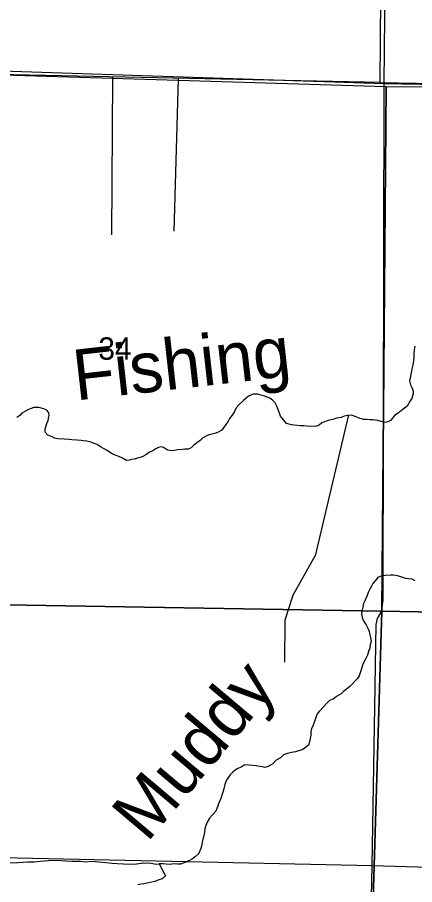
# Model space of a CAD drawing. Extents: x 1588073 to 2013523, y 1090242 to 1357120.
# Drawn here: x 1798510 to 1802438, y 1246824 to 1255397 of the extents above; entities that cross this region are included whole.
import ezdxf

# ---------------------------------------------------------------- set-up
doc = ezdxf.new("R2010")
doc.units = 0
for name, color, linetype in [('GM_X_County_Road', 7, 'Continuous'), ('GM_X_Minor_River', 7, 'Continuous'), ('GM_X_Minor_River_Text', 7, 'Continuous'), ('GM_X_Section', 7, 'Continuous'), ('GM_X_Section_Text', 7, 'Continuous'), ('GM_X_State_Route', 7, 'Continuous'), ('GM_X_Township_Road', 7, 'Continuous')]:
    doc.layers.add(name, color=color, linetype=linetype)

msp = doc.modelspace()

# ---------------------------------------------------------------- linework, layer by layer
at = {"layer": 'GM_X_County_Road'}
msp.add_lwpolyline([(1794150.9, 1247151.7), (1798046.5, 1247099.1), (1802019.4, 1247015.1), (1804609.2, 1246939.1)], dxfattribs=at)
at = {"layer": 'GM_X_Minor_River'}
for p, q in [((1802134.5, 1260006.3), (1802094.2, 1254751.2)), ((1802100.2, 1254752.7), (1797035, 1254857.8)), ((1799443.1, 1253246.5), (1799453, 1254803.3)), ((1800099.4, 1254790.5), (1800058.3, 1253283.5)), ((1802095, 1254753.1), (1810218.5, 1254584)), ((1801783.8, 1251467.2), (1801453.2, 1250075.4)), ((1801455.2, 1250077.4), (1801227.9, 1249671.9)), ((1801453.2, 1250075.4), (1801455.2, 1250077.4)), ((1801231.9, 1249673.9), (1801154.1, 1249439.8)), ((1801227.9, 1249671.9), (1801231.9, 1249673.9)), ((1801154.1, 1249439.8), (1801151.1, 1249024.4)), ((1801154.1, 1249439.8), (1801154.1, 1249439.8))]:
    msp.add_line(p, q, dxfattribs=at)
for points in [[(1802440.7, 1252146.1), (1802434, 1252108), (1802431.5, 1252077.9), (1802428.7, 1252033.7), (1802426.2, 1252003.6), (1802423.7, 1251979.6), (1802414.9, 1251933.5), (1802408.3, 1251903.5), (1802399.6, 1251867.5), (1802393, 1251833.4)], [(1802393, 1251833.4), (1802388.5, 1251805.4), (1802395.8, 1251765), (1802411.4, 1251738.6), (1802422.9, 1251704.2), (1802422.4, 1251678.1), (1802409.5, 1251630.1), (1802395, 1251606.3), (1802364, 1251554.6), (1802337.5, 1251533), (1802306.9, 1251509.4), (1802274.3, 1251483.9), (1802237.7, 1251460.5), (1802219.2, 1251436.7), (1802200.7, 1251410.9), (1802174.3, 1251397.4), (1802146.1, 1251393.9), (1802106.1, 1251402.7), (1802074.1, 1251411.3), (1802048, 1251415.8), (1802024, 1251418.3), (1801993.9, 1251418.9), (1801965.8, 1251421.4), (1801931.6, 1251422), (1801889.6, 1251434.9), (1801859.7, 1251447.5), (1801813.8, 1251464.5), (1801777.6, 1251461.1), (1801741.3, 1251453.8), (1801713, 1251442.2), (1801664.6, 1251435.1), (1801638.3, 1251425.6), (1801583.8, 1251410.5), (1801557.5, 1251401), (1801521.1, 1251387.6), (1801492.6, 1251366), (1801466.3, 1251356.4), (1801404, 1251353.6), (1801371.8, 1251356.2), (1801343.8, 1251358.8), (1801309.6, 1251359.4), (1801277.5, 1251364), (1801219.4, 1251369.1), (1801171.4, 1251382.1), (1801139.9, 1251418.9), (1801110.4, 1251455.6), (1801100.9, 1251485.9), (1801085.5, 1251528.4), (1801074, 1251554.8), (1801058.4, 1251585.2), (1801032.8, 1251611.8), (1801007, 1251632.4), (1800981.1, 1251643), (1800957.1, 1251653.5), (1800931.1, 1251660), (1800889.1, 1251670.8), (1800841, 1251673.8), (1800796.4, 1251652.5), (1800747.4, 1251609.2), (1800700.4, 1251567.9), (1800671.8, 1251536.3), (1800657.1, 1251502.4), (1800632.3, 1251464.6), (1800607.6, 1251432.9), (1800593.1, 1251405.1), (1800570.4, 1251373.3), (1800547.7, 1251339.6), (1800531.2, 1251315.8), (1800496.7, 1251296.3), (1800472.4, 1251286.8), (1800417.9, 1251273.7), (1800385.6, 1251262.3), (1800340.9, 1251237), (1800316.4, 1251215.3), (1800285.8, 1251189.8), (1800251.2, 1251164.3), (1800228.7, 1251140.6), (1800198.4, 1251129.1), (1800166.2, 1251127.7), (1800142.1, 1251126.2), (1800097.8, 1251123), (1800063.5, 1251115.6), (1800039.3, 1251112), (1799995.2, 1251118.9), (1799953.5, 1251143.8), (1799929.5, 1251152.3), (1799905.3, 1251146.7), (1799879, 1251133.1), (1799848.5, 1251113.6), (1799816, 1251098.1), (1799781.4, 1251072.7), (1799751, 1251055.1), (1799724.7, 1251045.6), (1799696.5, 1251040.1), (1799666.2, 1251030.6), (1799637.9, 1251025.1), (1799613.7, 1251019.6), (1799587.6, 1251018), (1799547.8, 1251040.9), (1799511.9, 1251055.6), (1799477.9, 1251068.3)], [(1799477.9, 1251068.3), (1799454, 1251078.8), (1799422.2, 1251097.5), (1799396.4, 1251116.1), (1799368.6, 1251132.7), (1799330.7, 1251151.5), (1799299, 1251174.2), (1799263.1, 1251189), (1799225.1, 1251199.7), (1799195.1, 1251206.3), (1799165, 1251210.9), (1799140.9, 1251213.4), (1799098.8, 1251218.2), (1799048.6, 1251221.1), (1799022.6, 1251223.7), (1798972.4, 1251226.6), (1798912.2, 1251231.8), (1798876.1, 1251238.5), (1798846.3, 1251253.1), (1798810.3, 1251267.8), (1798784.7, 1251296.5), (1798783.2, 1251326.7), (1798800.3, 1251382.6), (1798812.9, 1251412.5), (1798817.3, 1251436.6), (1798823.8, 1251462.6), (1798820.2, 1251486.8), (1798802.6, 1251513.2), (1798770.7, 1251525.9), (1798722.7, 1251540.9), (1798672.5, 1251539.8), (1798619.9, 1251520.7), (1798589.5, 1251505.2), (1798554.9, 1251483.7), (1798534.4, 1251460), (1798506, 1251442.4)], [(1802443.9, 1249826.5), (1802412.1, 1249843.2), (1802373.9, 1249845.9), (1802349.9, 1249850.4), (1802302, 1249867.4), (1802268, 1249876.1), (1802229.9, 1249882.8), (1802199.8, 1249883.4), (1802149.5, 1249880.3), (1802125.3, 1249876.8), (1802097, 1249869.2), (1802072.8, 1249859.6), (1802048.1, 1249828), (1802025.5, 1249802.2), (1802011, 1249774.4), (1801994.4, 1249746.6), (1801979.7, 1249710.7), (1801967.2, 1249682.8), (1801954.6, 1249652.8), (1801946.1, 1249628.9), (1801933.6, 1249603), (1801926.9, 1249566.9), (1801918.4, 1249541), (1801911.8, 1249508.9), (1801915.4, 1249484.8), (1801922.9, 1249450.4), (1801938.4, 1249422), (1801960, 1249391.5), (1801975.5, 1249361), (1801987, 1249326.6), (1801996.4, 1249292.3), (1802002, 1249268.1), (1802007.3, 1249227.8), (1801998.7, 1249193.8), (1801994.2, 1249165.7), (1801981.5, 1249129.8), (1801970.8, 1249093.8), (1801956.2, 1249059.9), (1801927, 1249004.1), (1801916.4, 1248972.2), (1801908, 1248948.2), (1801899.4, 1248918.2), (1801888.8, 1248888.3), (1801870.2, 1248858.5), (1801845.7, 1248834.8), (1801819.1, 1248807.2), (1801796.5, 1248783.5), (1801759.8, 1248752), (1801733.4, 1248734.5), (1801710.9, 1248710.8), (1801664.2, 1248685.5), (1801631.6, 1248658), (1801597.2, 1248644.6), (1801570.6, 1248618.9), (1801535.8, 1248583.4), (1801492.8, 1248536), (1801474.3, 1248512.2), (1801453.2, 1248458.3), (1801430, 1248392.5), (1801419.5, 1248368.5), (1801412.9, 1248336.5), (1801410.2, 1248300.4), (1801405.7, 1248270.3), (1801399.1, 1248236.3), (1801388.4, 1248202.3), (1801359.9, 1248178.7), (1801331.4, 1248159.2), (1801258.6, 1248136.4), (1801220.3, 1248129.1), (1801182, 1248119.8), (1801141.6, 1248106.5), (1801110.9, 1248076.9), (1801070.4, 1248055.6), (1801037.5, 1248018), (1801013.2, 1248004.4), (1800982.8, 1247988.9), (1800956.6, 1247983.3), (1800932.5, 1247987.8), (1800906.5, 1247992.3), (1800872.4, 1247999), (1800802.2, 1248006.3), (1800778.2, 1248008.8)], [(1800778.2, 1248008.8), (1800752, 1248005.3), (1800723.5, 1247985.7), (1800691.1, 1247972.2), (1800664.7, 1247954.7), (1800640.3, 1247937), (1800609.6, 1247907.5), (1800578.5, 1247855.8), (1800565.9, 1247823.9), (1800557.5, 1247799.9), (1800550.9, 1247771.9), (1800542.3, 1247739.9), (1800531.8, 1247709.9), (1800521.1, 1247676), (1800500.1, 1247624.1), (1800493.6, 1247600.1), (1800481.2, 1247576.2), (1800470.7, 1247552.3), (1800439.9, 1247514.7), (1800411.2, 1247481.1), (1800386.4, 1247443.4), (1800373.7, 1247409.4), (1800365.1, 1247375.4), (1800360.5, 1247343.3), (1800353.9, 1247307.3), (1800343.2, 1247273.3), (1800336.7, 1247245.3), (1800332.2, 1247219.3), (1800323.5, 1247183.2), (1800313, 1247157.3), (1800300.5, 1247129.4), (1800269.8, 1247101.9), (1800241.3, 1247080.3), (1800210.9, 1247062.8), (1800174.4, 1247045.4), (1800148.1, 1247035.8), (1800123.9, 1247028.2), (1800091.7, 1247026.8), (1800059.6, 1247029.4), (1800013.3, 1247024.3), (1799981.2, 1247026.9), (1799951.1, 1247029.5), (1799912.9, 1247030.2), (1799973.1, 1246910.5), (1799940.5, 1246882.9), (1799908.1, 1246873.5), (1799869.7, 1246856.1), (1799839.4, 1246850.7), (1799809.1, 1246843.2), (1799758.8, 1246834.1), (1799732.5, 1246828.6), (1799700.3, 1246823.2)], [(1799919.2, 1247028.2), (1799886.6, 1247024.3), (1799828.6, 1247034.8), (1799760.5, 1247037.4), (1799688.3, 1247025.9), (1799630.2, 1247022.4), (1799560.1, 1247027), (1799498, 1247031.5), (1799445.9, 1247032), (1799383.9, 1247040.5), (1799315.9, 1247047.1), (1799243.8, 1247051.7), (1799185.7, 1247048.2), (1799129.6, 1247052.6), (1799051.5, 1247053.3), (1798985.4, 1247057.9), (1798913.3, 1247064.5), (1798821.2, 1247061.2), (1798735, 1247051.9), (1798676.9, 1247046.4), (1798610.8, 1247046.9), (1798518.6, 1247041.7), (1798432.4, 1247036.4)]]:
    msp.add_lwpolyline(points, dxfattribs=at)
at = {"layer": 'GM_X_Section'}
for points in [[(1796848, 1254875.4), (1802155, 1254713.2), (1802113, 1249526.3), (1796832, 1249616.2)], [(1802155, 1254713.2), (1807490.3, 1254704.3), (1807479.7, 1249429), (1802113, 1249526.3)], [(1796800, 1249618.5), (1796832, 1249616.2), (1802113, 1249526.3), (1801959.1, 1244386.1), (1796680.8, 1244482.2)], [(1802113, 1249526.3), (1807479.7, 1249429), (1807302, 1244327), (1801959.1, 1244386.1)]]:
    msp.add_lwpolyline(points, close=True, dxfattribs=at)
at = {"layer": 'GM_X_State_Route'}
msp.add_lwpolyline([(1794195.1, 1254979.2), (1796836.3, 1254921.6), (1798153.2, 1254875.6), (1802137.4, 1254742.6), (1804807, 1254691.9), (1807475.3, 1254670.2), (1810128.3, 1254654.2), (1810139, 1254653.1), (1814107.9, 1254616.7)], dxfattribs=at)
at = {"layer": 'GM_X_Township_Road'}
for points in [[(1802137.4, 1254742.6), (1802188.6, 1260040.6)], [(1802019.4, 1247015.1), (1802043.4, 1248581.4), (1802056.9, 1249395.6), (1802071.7, 1249453.7), (1802114.9, 1249527.5), (1802124.8, 1249617), (1802126.4, 1249631.9), (1802137.4, 1254742.6)], [(1801920.6, 1241735), (1801960.9, 1244391.9), (1802019.4, 1247015.1)]]:
    msp.add_lwpolyline(points, dxfattribs=at)

# ---------------------------------------------------------------- texts
at = {"layer": 'GM_X_Minor_River_Text'}
for s, height, rotation, p in [('Fishing', 500.3, 6.47186, (1799089.2, 1251609.3)), ('Muddy', 500.32, 49.86477, (1799792.3, 1247233))]:
    msp.add_text(s, height=height, rotation=rotation, dxfattribs=at).set_placement(p)
at = {"layer": 'GM_X_Section_Text'}
msp.add_text('34', height=221, rotation=0.00001, dxfattribs=at).set_placement((1799310.2, 1252012.9))

doc.saveas('drawing.dxf')
